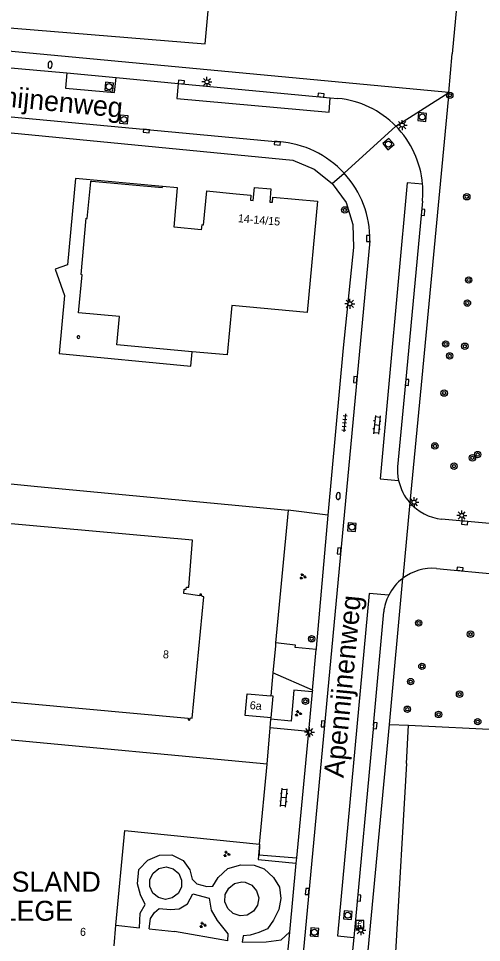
# Model space of a CAD drawing. Extents: x 132994 to 136000, y 393499 to 395512.
# Drawn here: x 133553.8 to 133611.6, y 394800.9 to 394916.3 of the extents above; entities that cross this region are included whole.
import ezdxf

# ---------------------------------------------------------------- set-up
doc = ezdxf.new("R2010")
doc.units = 0
for name, color, linetype in [('gg-afsc-hekwerk', 7, 'Continuous'), ('gg-anno-huisnummerreeks BGT', 7, 'Continuous'), ('gg-anno-openbare ruimte label', 7, 'Continuous'), ('gg-bbg-hoofdgebouw', 7, 'Continuous'), ('gg-bbg-onder overbouw', 7, 'Continuous'), ('gg-bbg-pand overbouw', 7, 'Continuous'), ('gg-bbg-pilaar onder overbouw', 7, 'Continuous'), ('gg-knt-verharding', 7, 'Continuous'), ('gg-knt-verharding nz', 7, 'Continuous'), ('gt-anno-naam bijzondere bebouwing', 7, 'Continuous'), ('gt-bbg-plantopografie pand', 7, 'Continuous'), ('gt-grn-groengrens', 7, 'Continuous'), ('gt-grn-vlakafsluiter', 7, 'Continuous'), ('gt-grn-weggrens', 7, 'Continuous'), ('gt-symb-betaalautomaat', 7, 'Continuous'), ('gt-symb-boom', 7, 'Continuous'), ('gt-symb-brandkraan', 7, 'Continuous'), ('gt-symb-groenvak', 7, 'Continuous'), ('gt-symb-klinker verharding', 7, 'Continuous'), ('gt-symb-kolk', 7, 'Continuous'), ('gt-symb-lichtmast', 7, 'Continuous'), ('gt-symb-rioolschacht', 7, 'Continuous'), ('gt-symb-tegel verharding', 7, 'Continuous')]:
    doc.layers.add(name, color=color, linetype=linetype)

# ---------------------------------------------------------------- blocks, each defined once
blk = doc.blocks.new('gt0-BOOM')
at = {"layer": 'gt-symb-boom'}
for radius in [0.4, 0.2]:
    blk.add_circle((0, 0), radius, dxfattribs=at)
blk = doc.blocks.new('gt0-KOLK')
at = {"layer": 'gt-symb-kolk'}
blk.add_lwpolyline([(0, 0), (0.37, 0), (0.37, 0.4), (-0.38, 0.4), (-0.38, 0), (0, 0)], dxfattribs=at)
blk = doc.blocks.new('gt0-LMAST')
at = {"layer": 'gt-symb-lichtmast'}
for p, q in [((-0.18, 0.17), (-0.45, 0.44)), ((0, 0.25), (0, 0.62)), ((0.17, 0.17), (0.44, 0.44)), ((-0.25, 0), (-0.63, 0)), ((-0.18, -0.18), (-0.45, -0.45)), ((0, -0.25), (0, -0.63)), ((0.44, -0.45), (0.17, -0.18)), ((0.25, 0), (0.62, 0))]:
    blk.add_line(p, q, dxfattribs=at)
blk.add_circle((0, 0), 0.25, dxfattribs=at)
blk = doc.blocks.new('gt0-KL1')
at = {"layer": 'gt-symb-klinker verharding'}
for p, q in [((-1.15, 0.3), (1.15, 0.3)), ((-1, -0.3), (-1, 0.3)), ((-0.5, 0.3), (-0.5, 0.45)), ((0, -0.3), (0, 0.3)), ((0.5, 0.3), (0.5, 0.45)), ((1, -0.3), (1, 0.3)), ((-1.15, -0.3), (1.15, -0.3)), ((-0.5, -0.45), (-0.5, -0.3)), ((0.5, -0.45), (0.5, -0.3))]:
    blk.add_line(p, q, dxfattribs=at)
blk = doc.blocks.new('gt0-BA')
at = {"layer": 'gt-symb-betaalautomaat'}
blk.add_lwpolyline([(-0.5, -0.51), (0.5, -0.51), (0.5, 0.49), (-0.5, 0.49)], close=True, dxfattribs=at)
blk.add_text('€', height=0.9, dxfattribs=at).set_placement((-0.36, -0.46))
blk = doc.blocks.new('gt0-RS')
at = {"layer": 'gt-symb-rioolschacht'}
blk.add_lwpolyline([(-0.5, -0.5), (0.5, -0.5), (0.5, 0.5), (-0.5, 0.5)], close=True, dxfattribs=at)
blk.add_circle((0, 0), 0.375, dxfattribs=at)
blk = doc.blocks.new('gt0-BR')
at = {"layer": 'gt-symb-brandkraan'}
for centre, radius, start, end in [((-0.24, 0), 0.206, 107.5669, 252.4331), ((0.6, -2.66), 3, 106.892, 107.5669), ((0, -0.69), 0.938, 73.108, 106.892), ((-0.6, -2.66), 3, 72.4331, 73.108), ((0.24, 0), 0.206, 287.567, 72.4331), ((0.6, 2.66), 3, 252.4331, 253.108), ((0, 0.69), 0.938, 253.108, 286.8921), ((-0.6, 2.66), 3, 286.8921, 287.567)]:
    blk.add_arc(centre, radius, start, end, dxfattribs=at)
blk = doc.blocks.new('gt0-GRVAK')
at = {"layer": 'gt-symb-groenvak'}
for p, q in [((-0.11, 0.19), (-0.23, 0.24)), ((-0.18, 0.15), (0.09, 0.15)), ((-0.09, 0.21), (-0.16, 0.32)), ((-0.05, 0.21), (-0.05, 0.39)), ((0, 0.21), (0.06, 0.32)), ((0.01, 0.19), (0.13, 0.24)), ((0.26, -0.05), (0.2, 0.06)), ((0.3, -0.05), (0.3, 0.13)), ((0.35, -0.05), (0.41, 0.06)), ((-0.25, -0.23), (-0.36, -0.18)), ((-0.32, -0.26), (-0.05, -0.26)), ((-0.23, -0.21), (-0.29, -0.1)), ((-0.18, -0.2), (-0.18, -0.02)), ((-0.14, -0.21), (-0.07, -0.1)), ((-0.12, -0.23), (0, -0.18)), ((0.24, -0.07), (0.12, -0.02)), ((0.17, -0.11), (0.44, -0.11)), ((0.37, -0.07), (0.49, -0.02))]:
    blk.add_line(p, q, dxfattribs=at)
blk = doc.blocks.new('gt0-TEG1')
at = {"layer": 'gt-symb-tegel verharding'}
for p, q in [((-1.13, 0), (1.12, 0)), ((-0.9, -0.25), (-0.9, 0.25)), ((-0.45, -0.25), (-0.45, 0.25)), ((0, -0.25), (0, 0.25)), ((0.45, -0.25), (0.45, 0.25)), ((0.9, -0.25), (0.9, 0.25))]:
    blk.add_line(p, q, dxfattribs=at)

msp = doc.modelspace()

# ---------------------------------------------------------------- linework, layer by layer
at = {"layer": 'gg-afsc-hekwerk'}
for p, q in [((133607.52, 394907.1), (133516.03, 394915.67)), ((133594.35, 394875.19), (133592.41, 394854.26)), ((133545.91, 394858.86), (133556.16, 394857.88)), ((133556.16, 394857.88), (133587.45, 394854.91)), ((133587.45, 394854.91), (133585.9, 394838.31)), ((133592.41, 394854.26), (133587.45, 394854.91)), ((133585.89, 394838.18), (133585.87, 394837.95)), ((133585.9, 394838.31), (133585.89, 394838.18)), ((133585.87, 394837.95), (133585.56, 394834.58)), ((133585.56, 394834.58), (133585.29, 394831.7)), ((133585.23, 394827.72), (133585.32, 394828.79)), ((133585.32, 394828.79), (133585.33, 394828.94)), ((133584.83, 394823.15), (133585.23, 394827.72)), ((133600.13, 394828.14), (133602.52, 394828.02)), ((133602.24, 394823.24), (133602.52, 394828.02)), ((133602.52, 394828.02), (133683.01, 394824.02)), ((133602.24, 394823.24), (133600.86, 394799.68)), ((133588.5, 394811.48), (133588.43, 394810.79)), ((133588.43, 394810.79), (133587.62, 394802.18)), ((133587.62, 394802.18), (133587.33, 394799.14))]:
    msp.add_line(p, q, dxfattribs=at)
for points in [[(133549.81, 394902.35), (133588.06, 394898.65), (133590.71, 394897.52), (133592.98, 394895.73)], [(133592.98, 394895.73), (133594.71, 394893.35), (133595.56, 394890.59), (133595.63, 394887.73), (133594.35, 394875.19)], [(133583.9, 394813.16), (133583.84, 394811.85), (133588.5, 394811.48)]]:
    msp.add_lwpolyline(points, dxfattribs=at)
at = {"layer": 'gg-bbg-hoofdgebouw'}
for p, q in [((133577.26, 394894.81), (133580.97, 394894.45)), ((133584.83, 394823.15), (133531.84, 394828.15)), ((133583.9, 394813.16), (133584.83, 394823.15)), ((133565.71, 394800.48), (133565.94, 394803.05))]:
    msp.add_line(p, q, dxfattribs=at)
for points in [[(133577.26, 394894.81), (133576.86, 394890.52), (133576.66, 394890.55), (133576.59, 394889.95), (133573.23, 394890.25), (133573.64, 394895.18), (133571.75, 394895.36)], [(133580.97, 394894.45), (133582.82, 394894.28), (133582.76, 394893.63), (133583.1, 394893.6), (133583.24, 394895.23)], [(133583.24, 394895.23), (133585.32, 394895.06), (133585.16, 394893.4), (133585.49, 394893.37), (133585.54, 394894.02), (133591.15, 394893.52), (133589.84, 394879.61)], [(133589.84, 394879.61), (133580.43, 394880.49), (133579.84, 394874.3), (133575.49, 394874.69)], [(133535.34, 394832.55), (133574.97, 394828.9), (133574.95, 394828.69), (133575.16, 394828.67), (133575.18, 394828.88), (133575.26, 394828.87), (133575.27, 394828.95), (133575.48, 394828.93), (133576.91, 394844.08), (133576.7, 394844.1), (133576.7, 394844.18), (133576.62, 394844.19), (133576.65, 394844.4), (133576.44, 394844.42), (133576.42, 394844.21), (133574.43, 394844.47), (133574.47, 394845.05), (133574.74, 394845.03), (133574.76, 394845.29), (133575.05, 394845.27), (133575.53, 394851.15), (133542.62, 394854.1)], [(133585.33, 394828.94), (133582.08, 394829.23), (133582.34, 394831.97), (133585.29, 394831.7)], [(133585.33, 394828.94), (133585.58, 394831.67), (133585.29, 394831.7)], [(133565.94, 394803.05), (133567.04, 394814.89), (133583.9, 394813.16)]]:
    msp.add_lwpolyline(points, dxfattribs=at)
at = {"layer": 'gg-bbg-onder overbouw'}
msp.add_lwpolyline([(133575.49, 394874.69), (133566.05, 394875.56), (133566.38, 394879.11), (133561.28, 394879.58), (133561.72, 394884.32), (133561.58, 394884.34), (133562.24, 394891.37), (133562.37, 394891.36), (133562.8, 394895.93), (133562.81, 394895.93), (133562.82, 394896.02), (133562.91, 394896.01), (133562.92, 394896.02), (133571.73, 394895.23), (133571.75, 394895.36)], dxfattribs=at)
at = {"layer": 'gg-bbg-pand overbouw'}
msp.add_lwpolyline([(133571.75, 394895.36), (133560.89, 394896.35), (133559.89, 394885.57), (133558.35, 394885.03), (133559.53, 394881.73), (133558.84, 394874.47), (133575.32, 394872.91), (133575.49, 394874.69)], dxfattribs=at)
at = {"layer": 'gg-bbg-pilaar onder overbouw'}
for start, end in [(359.999, 180.001), (179.999, 0.001)]:
    msp.add_arc((133561.26, 394876.53), 0.167, start, end, dxfattribs=at)
at = {"layer": 'gg-knt-verharding'}
for p, q in [((133551.86, 394910.27), (133559.81, 394909.53)), ((133559.81, 394909.53), (133565.96, 394908.95)), ((133565.96, 394908.95), (133573.74, 394908.22)), ((133573.74, 394908.22), (133592.73, 394906.44)), ((133592.73, 394906.44), (133593.69, 394906.35)), ((133607.52, 394907.1), (133604.1, 394870.56)), ((133604.25, 394893.53), (133602.13, 394870.8)), ((133597.67, 394888.54), (133582.3, 394724.48)), ((133602.13, 394870.8), (133601.14, 394860.31)), ((133604.1, 394870.56), (133602.67, 394855.84)), ((133592.41, 394854.26), (133590.98, 394837.68)), ((133612.62, 394853.22), (133606.62, 394853.78)), ((133605.98, 394847.62), (133613.97, 394846.88)), ((133600.13, 394828.14), (133601.78, 394846.39)), ((133598.13, 394827.98), (133599.4, 394842.2)), ((133590.49, 394832.41), (133590.96, 394837.49)), ((133590.98, 394837.68), (133590.96, 394837.49)), ((133590.49, 394832.41), (133585.56, 394834.58)), ((133590.47, 394832.21), (133590, 394827.26)), ((133590.49, 394832.41), (133590.47, 394832.21)), ((133590, 394827.26), (133585.23, 394827.72)), ((133598.13, 394827.98), (133595.66, 394801.51)), ((133597.48, 394799.87), (133600.13, 394828.14)), ((133590, 394827.26), (133588.5, 394811.48)), ((133565.94, 394803.05), (133568.89, 394802.73)), ((133570.11, 394802.6), (133573.27, 394802.27)), ((133595.66, 394801.51), (133595.03, 394794.74))]:
    msp.add_line(p, q, dxfattribs=at)
for points in [[(133509.56, 394908.02), (133518.03, 394907.28), (133586.3, 394900.93)], [(133590.96, 394837.49), (133588.33, 394837.74), (133588.37, 394838.03), (133585.9, 394838.31)], [(133583.9, 394813.16), (133583.7, 394811.26), (133588.43, 394810.79)], [(133568.89, 394802.73), (133568.97, 394804.55), (133569.58, 394805.65), (133569, 394806.83), (133568.62, 394808.21), (133568.82, 394809.99), (133569.93, 394811.16), (133571.4, 394811.8), (133572.93, 394811.84), (133574.34, 394811.13), (133575.16, 394809.97), (133575.49, 394808.79), (133576.05, 394808.21), (133577.3, 394807.89), (133578.05, 394807.91), (133578.71, 394809.02), (133579.92, 394810.14), (133581.54, 394810.59), (133583.23, 394810.53), (133584.48, 394810.07), (133585.65, 394809.01), (133586.37, 394807.79), (133586.56, 394806.36), (133586.3, 394805.01), (133585.64, 394803.66), (133584.88, 394802.6), (133583.8, 394802.12), (133582.72, 394801.8), (133581.83, 394801.72), (133581.7, 394800.93), (133584.73, 394800.96), (133586.6, 394801.21), (133587.62, 394802.18)], [(133570.18, 394807.87), (133570.19, 394808.76), (133570.59, 394809.56), (133571.29, 394810.12), (133572.22, 394810.33), (133573.11, 394810.08), (133573.79, 394809.49), (133574.15, 394808.68), (133574.12, 394807.78), (133573.71, 394806.99), (133572.99, 394806.45), (133572.12, 394806.27), (133571.25, 394806.49), (133570.56, 394807.06), (133570.18, 394807.87)], [(133579.56, 394805.96), (133579.61, 394806.88), (133580.04, 394807.69), (133580.77, 394808.24), (133581.67, 394808.45), (133582.08, 394808.4), (133582.92, 394808.03), (133583.52, 394807.34), (133583.78, 394806.46), (133583.65, 394805.55), (133583.14, 394804.79), (133582.36, 394804.31), (133581.45, 394804.2), (133580.58, 394804.49), (133579.91, 394805.11), (133579.56, 394805.96)], [(133570.11, 394802.6), (133570.27, 394803.89), (133570.75, 394804.64), (133571.33, 394805.11), (133572.77, 394805), (133573.86, 394805.08), (133574.88, 394805.7), (133575.54, 394806.95), (133577.59, 394806.41), (133577.83, 394804.93), (133578.61, 394803.62), (133579.94, 394801.97), (133579.87, 394801.07), (133573.27, 394802.27)]]:
    msp.add_lwpolyline(points, dxfattribs=at)
for centre, radius, start, end in [((133592.53, 394894.64), 11.77, 44.6057, 84.3401), ((133592.53, 394894.64), 11.77, 4.8753, 44.6089), ((133585.47, 394888.76), 12.2, 42.5506, 86.1026), ((133585.47, 394888.76), 12.2, 358.9875, 42.5468), ((133592.45, 394894.64), 11.85, 354.6231, 4.8336), ((133607.31, 394859.93), 6.19, 176.4819, 192.4129), ((133607.31, 394859.93), 6.19, 192.4085, 221.4159), ((133607.32, 394859.93), 6.19, 221.4155, 263.5909), ((133605.51, 394841.47), 6.17, 85.587, 127.1271), ((133605.53, 394841.47), 6.18, 127.3572, 152.9728), ((133605.49, 394841.49), 6.13, 152.9556, 173.3887)]:
    msp.add_arc(centre, radius, start, end, dxfattribs=at)
at = {"layer": 'gg-knt-verharding nz'}
for p, q in [((133598.94, 394858.8), (133601.27, 394858.6)), ((133600.03, 394844.28), (133597.6, 394844.49))]:
    msp.add_line(p, q, dxfattribs=at)
for points in [[(133559.81, 394909.53), (133559.64, 394907.64), (133565.78, 394907.08), (133565.96, 394908.95)], [(133573.74, 394908.22), (133573.57, 394906.36), (133592.57, 394904.62), (133592.73, 394906.44)], [(133604.26, 394895.64), (133602.33, 394895.82), (133598.94, 394858.8)], [(133597.6, 394844.49), (133593.61, 394801.7), (133595.66, 394801.51)]]:
    msp.add_lwpolyline(points, dxfattribs=at)
at = {"layer": 'gt-bbg-plantopografie pand'}
msp.add_lwpolyline([(133536.74, 394971.43), (133531.77, 394916.89), (133577.11, 394913.18), (133584.26, 394991.58), (133630.47, 394987.36), (133632.37, 395008.1), (133620.14, 395009.22), (133619.84, 395005.97), (133569.62, 395010.55), (133569.85, 395013.05), (133528.59, 395016.81), (133528.02, 395010.62)], dxfattribs=at)
at = {"layer": 'gt-grn-groengrens'}
for points in [[(133643.91, 394970.97), (133613.76, 394973.75), (133607.97, 394911.91)], [(133590.47, 394832.21), (133588.19, 394832.43), (133587.85, 394828.55), (133585.32, 394828.79)]]:
    msp.add_lwpolyline(points, dxfattribs=at)
at = {"layer": 'gt-grn-vlakafsluiter'}
msp.add_line((133607.52, 394907.1), (133607.97, 394911.91), dxfattribs=at)
at = {"layer": 'gt-grn-weggrens'}
for p, q in [((133600.91, 394902.9), (133607.52, 394907.1)), ((133594.46, 394897.01), (133600.91, 394902.9)), ((133592.98, 394895.73), (133594.46, 394897.01)), ((133602.67, 394855.84), (133601.78, 394846.39))]:
    msp.add_line(p, q, dxfattribs=at)

# ---------------------------------------------------------------- block references
at = {"layer": 'gt-symb-betaalautomaat'}
msp.add_blockref('gt0-BA', (133596.43, 394803.13), dxfattribs=at)
at = {"layer": 'gt-symb-boom'}
for p in [(133607.66, 394906.74), (133609.78, 394894.06), (133594.55, 394892.42), (133610.02, 394883.66), (133609.86, 394880.78), (133607.14, 394875.67), (133609.54, 394875.39), (133607.64, 394874.18), (133606.96, 394869.53), (133605.8, 394862.93), (133611.14, 394861.85), (133610.49, 394861.44), (133608.19, 394860.4), (133603.77, 394840.81), (133590.4, 394838.83), (133610.25, 394839.41), (133604.18, 394835.39), (133602.77, 394833.48), (133608.88, 394831.91), (133589.62, 394831.03), (133602.36, 394830.03), (133606.26, 394829.38), (133611.15, 394828.48)]:
    msp.add_blockref('gt0-BOOM', p, dxfattribs=at)
at = {"layer": 'gt-symb-brandkraan'}
for p, rotation in [((133557.71, 394910.56), 84.66555996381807), ((133593.73, 394856.66), -95.33444003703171)]:
    msp.add_blockref('gt0-BR', p, dxfattribs=dict(at, rotation=rotation))
at = {"layer": 'gt-symb-groenvak'}
for p in [(133589.28, 394846.61), (133588.71, 394829.51), (133579.77, 394811.93), (133576.79, 394803.07)]:
    msp.add_blockref('gt0-GRVAK', p, dxfattribs=at)
at = {"layer": 'gt-symb-klinker verharding'}
for p, rotation in [((133598.55, 394865.57), -95.33444003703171), ((133586.92, 394818.98), 84.95083353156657)]:
    msp.add_blockref('gt0-KL1', p, dxfattribs=dict(at, rotation=rotation))
at = {"layer": 'gt-symb-kolk'}
for p, rotation in [((133574.12, 394908.19), -5.2774060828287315), ((133591.56, 394906.56), -5.391463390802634), ((133569.75, 394902.48), 174.95083353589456), ((133586.11, 394900.95), 174.89375827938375), ((133604.12, 394892.14), -95.5680240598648), ((133597.66, 394888.84), 89.71352348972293), ((133596.04, 394871.2), 85.29819168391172), ((133602.13, 394870.87), -95.2774060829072), ((133609.53, 394853.51), 174.68209057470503), ((133594.03, 394849.79), 84.66555996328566), ((133608.92, 394847.35), -5.325944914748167), ((133592.01, 394828.19), 84.66555996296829), ((133598.13, 394827.99), -95.68208493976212), ((133590.04, 394807.24), 84.77963836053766), ((133596.12, 394806.46), -95.33444003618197)]:
    msp.add_blockref('gt0-KOLK', p, dxfattribs=dict(at, rotation=rotation))
at = {"layer": 'gt-symb-lichtmast'}
for p in [(133577.32, 394908.41), (133601.71, 394903.02), (133595.17, 394880.69), (133603.19, 394855.9), (133609.16, 394854.24), (133590.12, 394827.18), (133596.54, 394802.42)]:
    msp.add_blockref('gt0-LMAST', p, dxfattribs=at)
at = {"layer": 'gt-symb-rioolschacht'}
for p, rotation in [((133565.09, 394907.82), -5.334440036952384), ((133566.95, 394903.72), -4.9920811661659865), ((133604.21, 394904.03), -96.31488442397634), ((133599.99, 394900.64), -49.82757657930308), ((133595.43, 394852.79), -94.64472160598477), ((133594.92, 394804.29), -95.33444003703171), ((133590.74, 394802.16), -94.70180831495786)]:
    msp.add_blockref('gt0-RS', p, dxfattribs=dict(at, rotation=rotation))
at = {"layer": 'gt-symb-tegel verharding', "rotation": -95.33444003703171}
msp.add_blockref('gt0-TEG1', (133594.52, 394865.82), dxfattribs=at)

# ---------------------------------------------------------------- texts
at = {"layer": 'gg-anno-huisnummerreeks BGT'}
for s, rotation, p in [('14-14/15', 355.2, (133581.16, 394890.89)), ('8', 354.6, (133571.78, 394836.42)), ('6a', 354.8, (133582.64, 394830.06)), ('6', 354.7, (133561.42, 394801.75))]:
    msp.add_text(s, height=1, rotation=rotation, dxfattribs=at).set_placement(p)
at = {"layer": 'gg-anno-openbare ruimte label'}
for rotation, p in [(354.5, (133543.92, 394906.12)), (84.5, (133594.39, 394821.39))]:
    msp.add_text('Apennijnenweg', height=2.5, rotation=rotation, dxfattribs=at).set_placement(p)
at = {"layer": 'gt-anno-naam bijzondere bebouwing'}
for s, p in [('GRENSLAND', (133543.25, 394807.23)), ('COLLEGE', (133544.79, 394803.59))]:
    msp.add_text(s, height=2.5, dxfattribs=at).set_placement(p)

doc.saveas('drawing.dxf')
